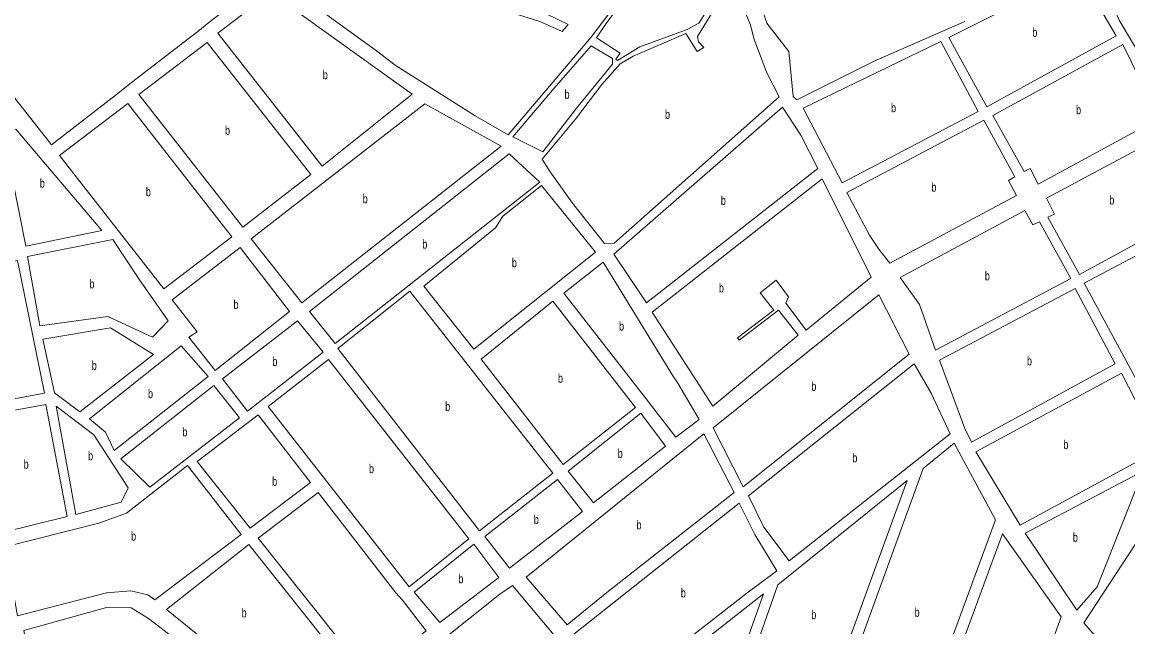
# Model space of a CAD drawing. Extents: x 639657 to 671642, y 222838 to 252123.
# Drawn here: x 642787 to 644015, y 245964 to 246636 of the extents above; entities that cross this region are included whole.
import ezdxf

# ---------------------------------------------------------------- set-up
doc = ezdxf.new("R2010")
doc.units = 0
doc.header["$LTSCALE"] = 4
doc.layers.add('1', color=7, linetype='Continuous', lineweight=13)
doc.layers.add('7', color=7, linetype='Continuous')

msp = doc.modelspace()

# ---------------------------------------------------------------- linework, layer by layer
at = {"layer": '1'}
for p, q in [((643538.86, 246194.62), (643515.03, 246235.05)), ((643040.404, 246073.849), (643107.275, 246124.653)), ((643049.319, 246062.669), (643116.015, 246113.341))]:
    msp.add_line(p, q, dxfattribs=at)
for points in [[(643290.14, 246531.8), (643326.67, 246510.95), (643418.7, 246619.08), (643489.24, 246712.38), (643407.57, 246744.42), (643304.62, 246793.22), (643264.22, 246816.87), (643210.7, 246851.27), (643160.2, 246895.12), (643095.07, 246960.9), (643073.79, 246976.37), (643020.27, 247004.1), (643005.01, 247013.77), (642961.37, 246981.75), (642913.21, 246950.36), (642929.33, 246927.15), (642945.02, 246909.52), (642956.84, 246920.06), (642970.6, 246904.79), (642958.56, 246894.48), (642972.96, 246877.71)], [(643000.9, 246853.64), (643055.28, 246806.78), (643111.8, 246767.22), (643148.12, 246739.92), (643209.4, 246808.71), (643216.28, 246801.61), (643156.5, 246733.04), (643182.3, 246720.36), (643216.25, 246698.64), (643249.13, 246683.81), (643337.9, 246654.35), (643369.92, 246644.67), (643393.56, 246633.49), (643386.68, 246625.54), (643361.97, 246636.72), (643247.41, 246673.06), (643220.55, 246685.1), (643150.27, 246726.38), (643125.33, 246701.01), (643096.08, 246665.54), (643180.54, 246604.26), (643201.38, 246588.14), (643290.14, 246531.8)], [(642994.61, 246635.43), (643049.44, 246678.22), (642910.17, 246780.33)], [(644023.53, 246748.35), (643994.09, 246718.93), (643982.05, 246702.17), (643991.28, 246671.42), (644005.24, 246638.1), (644030.22, 246595.82)], [(643610.633, 246644.792), (643613.87, 246634.97), (643638.36, 246603.36), (643643.07, 246553.27), (643647.15, 246549.83), (643733.14, 246592.59), (643833.74, 246636.64)], [(642908.698, 246569.102), (642982.14, 246625.76), (642994.61, 246635.43)], [(642716.44, 246630.68), (642819.58, 246499.75), (642895.27, 246558.24), (642908.698, 246569.102)], [(643432.14, 246369.24), (643388.49, 246334.84), (643480.2, 246217.42), (643485.78, 246209.89)], [(643515.03, 246235.05), (643510.52, 246241.93), (643432.14, 246369.24)], [(644490.903, 246335.478), (644426.9, 246299.33), (644377.69, 246287.74), (644366.49, 246251.4), (644315.98, 246220.03), (644249.55, 246180.91), (644124.66, 246119.23), (644037.81, 246078.39), (643966.1, 245968.55), (644008.7, 245919.51), (644053.36, 245860.35), (644086.41, 245827.26), (644230.33, 245722.04), (644053.32, 245528.1), (644074.07, 245517.22), (644153.52, 245457.81), (644180.55, 245424.75), (644285.38, 245341.32), (644412.03, 245218.85), (644431.787, 245209.974)], [(643485.78, 246209.89), (643512.84, 246175.05), (643538.86, 246194.62)], [(643040.404, 246073.849), (642981.49, 246147.73), (643049.23, 246199.78), (643107.275, 246124.653)], [(643116.015, 246113.341), (643201.94, 246002.13), (643209.31, 245993.99)], [(642947.62, 245983.401), (643038.83, 246055.68), (643128.462, 245943.295)], [(643142.57, 245942.91), (643138.11, 245951.32), (643049.319, 246062.669)], [(643209.31, 245993.99), (643235.92, 245959.87), (643169.39, 245909), (643142.57, 245942.91)], [(642795.616, 245925.724), (642789.05, 245960.19), (642880.76, 245985.76), (642908.05, 245985.35), (642927.52, 245973.62), (643029.01, 245895.59), (642879.634, 245872.39), (642821.141, 245863.306)], [(643074.08, 245889.69), (643064.66, 245893.84), (643046.25, 245903.42), (642947.62, 245983.401)]]:
    msp.add_lwpolyline(points, dxfattribs=at)
for points in [[(643424.72, 246618.65), (643451.15, 246601.45), (643446.21, 246595), (643448.36, 246593.5), (643473.08, 246608.54), (643525.53, 246627.89), (643538.43, 246634.98), (643550.04, 246652.61), (643562.3, 246676.68), (643511.59, 246704.64), (643493.1, 246711.52), (643435.48, 246634.56)], [(643972.59, 246697.44), (643816.11, 246619.02), (643858.41, 246542.04), (644002.01, 246620.9), (643980.1, 246657.67)], [(643220.29, 246555.89), (643063.41, 246668.97), (643004.5, 246623.83), (643120.3, 246476.12)], [(643401.47, 246528.14), (643364.7, 246483.64), (643373.51, 246469.66), (643398.21, 246434.83), (643433.87, 246390.1), (643444.62, 246390.53), (643627.59, 246553.05), (643613.85, 246579.72), (643599.46, 246617.77), (643596.03, 246633.04), (643589.16, 246648.73), (643585.08, 246653.89), (643571.11, 246667.01), (643553.91, 246647.88), (643537.13, 246620.14), (643537.99, 246614.13), (643544.01, 246607.89), (643536.7, 246603.38), (643524.24, 246623.37), (643465.55, 246598.23), (643451.15, 246589.84), (643430.72, 246566.63)], [(643107.83, 246466.87), (642992.67, 246613.5), (642916.55, 246555.45), (643032.14, 246408.17)], [(643377.85, 246562.54), (643331.83, 246508.58), (643365.35, 246491.81), (643402.55, 246540.61), (643442.77, 246589.41), (643442.77, 246595.43), (643419.13, 246609.84)], [(643807.29, 246614.51), (643654.45, 246540.58), (643697.83, 246457.37), (643848.74, 246536.88)], [(644049.46, 246528.88), (644009.31, 246611.23), (643864.86, 246532.15), (643899.64, 246470.01), (643906.52, 246473.23), (643915.33, 246456.03)], [(643020.1, 246397.63), (642904.51, 246545.77), (642828.82, 246487.71), (642944.41, 246339.56)], [(643234.26, 246545.35), (643041.59, 246395.26), (643097.66, 246324.3), (643318.93, 246498.26)], [(643480.26, 246324.08), (643670.76, 246473.28), (643651.65, 246510.48), (643631.24, 246541.66), (643443.96, 246378.06)], [(643889.33, 246463.99), (643854.97, 246526.99), (643702.77, 246446.83), (643728.11, 246399.52), (643738.42, 246383.61), (643750.44, 246368.34), (643891.25, 246443.56), (643882.45, 246460.12)], [(642875.65, 246404.5), (642780.03, 246516.94), (642766.06, 246514.15), (642791.16, 246387.28)], [(644061.01, 246409.98), (644059.34, 246503.93), (644056.55, 246511.24), (643924.56, 246440.33), (643933.36, 246422.7), (643926.05, 246419.26), (643961.27, 246355.61)], [(643327.73, 246489.66), (643106.04, 246314.41), (643134.83, 246279.14), (643361.9, 246458.05)], [(643730.02, 246352.86), (643675.27, 246462.1), (643486.7, 246313.97), (643553.92, 246209.45), (643648.74, 246288.36), (643627.05, 246315.89), (643583.4, 246282.78), (643581.47, 246285.15), (643621.89, 246315.89), (643606.43, 246335.25), (643624.27, 246349.22), (643638.02, 246330.73), (643635.22, 246323.63), (643657.56, 246293.95)], [(643312.87, 246407.31), (643233.31, 246342.8), (643288.51, 246272.69), (643423.76, 246380.42), (643363.83, 246454.61), (643321.04, 246420.42)], [(643951.38, 246351.09), (643916.59, 246414.1), (643909.29, 246410.88), (643900.48, 246426.79), (643762.04, 246352.43), (643783.52, 246322.32), (643801.11, 246271.56)], [(642916.9, 246350.74), (642887.68, 246394.39), (642793.09, 246375.67), (642806.81, 246298.68), (642882.48, 246308.8), (642931.91, 246286.01), (642949.33, 246304.29)], [(643084.12, 246314.41), (643029.34, 246385.59), (642953.64, 246327.52), (642981.57, 246292.04), (642972.33, 246286.02), (643001.32, 246249.03)], [(643966.42, 246345.93), (644042.59, 246205.1), (644061.77, 246304.39), (644061.43, 246396.43)], [(642781.91, 246371.15), (642708.38, 246357.16), (642738.19, 246210.28), (642811.93, 246223.84)], [(643376.34, 246135.05), (643217.61, 246337.21), (643137.62, 246273.55), (643295.05, 246070.96)], [(644000.75, 246256.25), (643956.53, 246339.91), (643805.62, 246260.38), (643833.94, 246184.68), (643841.24, 246169.41)], [(643376.45, 246326.02), (643296.89, 246261.51), (643387.74, 246144.73), (643468.16, 246207.96)], [(643771.88, 246267.05), (643738.39, 246333.08), (643554.55, 246185.37), (643587.82, 246119.77)], [(643121.28, 246269.47), (643037.2, 246203.87), (643009.7, 246239.57), (643092.92, 246304.3)], [(642885.27, 246296.33), (642810.24, 246283.63), (642823.11, 246224.27), (642851.04, 246202.99), (642933.19, 246266.66)], [(642993.58, 246242.36), (642963.72, 246276.34), (642862, 246195.46), (642879.62, 246180.62), (642889.5, 246160.19)], [(643283.22, 246062.14), (643127.29, 246261.08), (643060.42, 246209.03), (643216.77, 246008.8)], [(643817.6, 246178.66), (643638.91, 246037.6), (643610.57, 246075.03), (643593.83, 246109.87), (643777.46, 246256.3), (643796.35, 246223.83)], [(644038.59, 246186.01), (644007.62, 246245.93), (643845.96, 246158.66), (643895.12, 246077.35), (644033.7, 246152.35)], [(643028.38, 246196.34), (643000.03, 246232.25), (642896.8, 246150.94), (642928.81, 246119.33)], [(642837, 246086.62), (642813.43, 246211.15), (642740.33, 246197.81), (642763.69, 246068.54)], [(642825.04, 246209.43), (642846.68, 246088.99), (642896.99, 246102.55), (642904.73, 246118.47), (642866.72, 246177.39)], [(643474.17, 246201.5), (643393.32, 246136.99), (643421.67, 246102.14), (643501.66, 246164.94)], [(643392.35, 245966.29), (643346.82, 246019.34), (643544.23, 246178.7), (643577.71, 246113.32), (643434.49, 246000.79)], [(643787.49, 246140.17), (643669.43, 245814.45), (643757.69, 245782.69), (643867.83, 246082.95), (643821.89, 246168.12)], [(642781.86, 245976.57), (642768.19, 246053.27), (642872.25, 246079.32), (642903, 246090.51), (642970.74, 246143.42), (643030.24, 246066.86), (642934.54, 245994.19), (642926.84, 245999.83), (642907.89, 246004.04), (642881.01, 246002.1)], [(643409.2, 246092.25), (643381.71, 246127.74), (643301.07, 246064.51), (643328.34, 246029.23)], [(643958.22, 245982.73), (643900.7, 246068.1), (644026.73, 246134.69), (644023.94, 246117.98), (643980.6, 246008.72)], [(643569.81, 245850.37), (643626.21, 246010.93), (643769.86, 246126.63), (643657.86, 245818.82)], [(643583.29, 246101.7), (643399.8, 245956.15), (643451.76, 245892.21), (643590.43, 246000.56), (643624.94, 246026.42), (643600.68, 246066.86)], [(643875.77, 246067.68), (643769.26, 245778.1), (643858.16, 245746.33), (643940.99, 245975.33)], [(643224.72, 245999.98), (643250.81, 245969.22), (643316.51, 246018.91), (643288.81, 246056.12), (643222.36, 246002.77)], [(643331.55, 246010.09), (643377.88, 245954.8), (643238.54, 245845.37), (643187.78, 245896.85), (643317.672, 246000.354)], [(643471.73, 245892.07), (643610.41, 246001.06), (643558.24, 245853.88), (643469.32, 245885)]]:
    msp.add_lwpolyline(points, close=True, dxfattribs=at)

# ---------------------------------------------------------------- texts
at = {"layer": '7', "width": 0.75}
for p in [(643908.722, 246619.74), (643120.945, 246572.545), (643389.414, 246550.825), (643751.912, 246535.94), (643500.899, 246528.555), (643957.354, 246533.63), (643012.433, 246510.835), (642806.748, 246452.11), (642924.463, 246442.665), (643796.712, 246447.665), (643165.311, 246434.825), (643562.934, 246432.87), (643994.3, 246433.425), (643231.501, 246384.4), (643330.865, 246363.65), (642861.835, 246340.2), (643856.062, 246349.175), (643560.779, 246335.775), (643021.783, 246317.31), (643449.893, 246293.33), (643064.961, 246254.085), (643902.795, 246254.66), (642864.43, 246249.66), (643382.043, 246235.375), (642926.871, 246218.265), (643663.378, 246226.425), (643256.868, 246204.085), (642965.08, 246175.79), (643943.265, 246161.64), (642860.38, 246149.21), (643448.428, 246151.82), (643708.88, 246146.95), (642788.865, 246139.845), (643172.216, 246134.94), (643064.698, 246120.834), (643355.216, 246078.485), (643469.209, 246072.495), (642908.127, 246059.995), (643953.728, 246058.71), (643271.475, 246012.67), (643518.529, 245996.955), (643030.822, 245974.76), (643663.325, 245972.725), (643778.075, 245975.405)]:
    msp.add_text('b', height=10, dxfattribs=at).set_placement(p)

doc.saveas('drawing.dxf')
